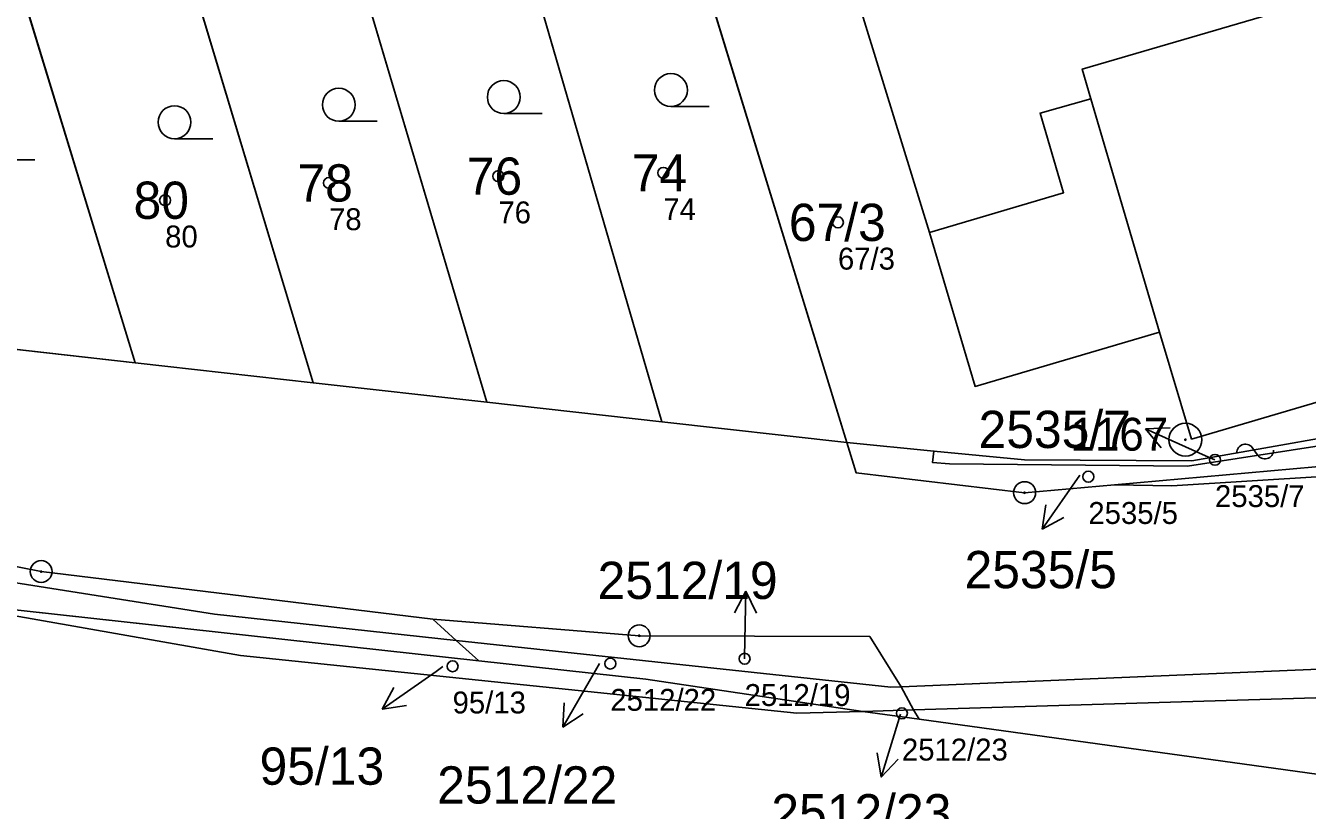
# Model space of a CAD drawing. Extents: x -751550 to -746116, y -1055108 to -1050700.
# Drawn here: x -748487.2 to -748428.7, y -1054007.2 to -1053971.3 of the extents above; entities that cross this region are included whole.
import ezdxf

# ---------------------------------------------------------------- set-up
doc = ezdxf.new("R2010")
doc.units = 0
for name, color, linetype in [('Definiční body', 7, 'Continuous'), ('Hranice parcel', 7, 'Continuous'), ('Parcelní čísla', 7, 'Continuous'), ('Polygon budovy', 7, 'Continuous'), ('Polygon parcely', 7, 'Continuous'), ('Pop  PČ popisy', 7, 'Continuous'), ('Vnitřní kresba', 7, 'Continuous'), ('Značky bodu BP', 7, 'Continuous'), ('Značky budov', 7, 'Continuous'), ('Značky kultur', 7, 'Continuous')]:
    doc.layers.add(name, color=color, linetype=linetype)

msp = doc.modelspace()

# ---------------------------------------------------------------- linework, layer by layer
at = {"layer": 'Definiční body'}
for centre in [(-748473.31, -1053978.52), (-748465.58, -1053978.21), (-748458.05, -1053978.06), (-748480.79, -1053979.31), (-748450.08, -1053980.32), (-748432.87, -1053991.16), (-748438.65, -1053991.93), (-748454.34, -1054000.24), (-748467.67, -1054000.58), (-748460.47, -1054000.46), (-748447.16, -1054002.73)]:
    msp.add_circle(centre, 0.25, dxfattribs=at)
at = {"layer": 'Hranice parcel'}
for p, q in [((-748458.88, -1053960.37), (-748449.68, -1053990.37)), ((-748465.96, -1053962.48), (-748458.12, -1053989.42)), ((-748473.2, -1053964.63), (-748466.11, -1053988.53)), ((-748480.32, -1053966.75), (-748474.03, -1053987.64)), ((-748487.6, -1053968.91), (-748482.16, -1053986.73)), ((-748482.16, -1053986.73), (-748490.4, -1053985.8)), ((-748474.03, -1053987.64), (-748482.16, -1053986.73)), ((-748466.11, -1053988.53), (-748474.03, -1053987.64)), ((-748458.12, -1053989.42), (-748466.11, -1053988.53)), ((-748449.68, -1053990.37), (-748458.12, -1053989.42)), ((-748449.68, -1053990.37), (-748445.7, -1053990.76)), ((-748466.47, -1054000.34), (-748491.81, -1053997.55)), ((-748467.5, -1053999.4), (-748468.57, -1053998.44)), ((-748466.47, -1054000.34), (-748467.5, -1053999.4)), ((-748447.2, -1054001.52), (-748446.63, -1054002.57)), ((-748448.95, -1054002.64), (-748446.63, -1054002.57)), ((-748446.37, -1054003), (-748448.95, -1054002.64)), ((-748446.63, -1054002.57), (-748446.37, -1054003))]:
    msp.add_line(p, q, dxfattribs=at)
for points in [[(-748453.19, -1053964.99), (-748452.82, -1053968.3), (-748450.01, -1053967.46), (-748445.9, -1053980.79)], [(-748445.9, -1053980.79), (-748439.78, -1053978.97), (-748440.85, -1053975.33), (-748438.53, -1053974.68), (-748438.93, -1053973.32), (-748410.46, -1053965)], [(-748361.79, -1053964.94), (-748381.79, -1053977.03), (-748389.78, -1053981.34), (-748398.07, -1053984.65), (-748403.34, -1053986.48), (-748413.29, -1053989.21), (-748427.75, -1053991.91), (-748434.84, -1053992.35), (-748437.45, -1053992.3)], [(-748446.37, -1054003), (-748422.94, -1054006.24), (-748395.29, -1054004.62), (-748359.2, -1053980.21)], [(-748405.61, -1053981.87), (-748433.94, -1053990.21), (-748435.41, -1053985.33), (-748443.82, -1053987.81), (-748445.9, -1053980.79)], [(-748372.88, -1053984.59), (-748370.26, -1053983.42), (-748368.84, -1053983.49), (-748372.07, -1053986.2), (-748382.89, -1053991.64), (-748386.87, -1053993.22), (-748415.01, -1054001.63), (-748446.63, -1054002.57)], [(-748447.2, -1054001.52), (-748415.18, -1054000.17), (-748387.52, -1053991.75), (-748383.78, -1053990.07), (-748372.88, -1053984.59)], [(-748524.86, -1053987.08), (-748512.75, -1053991.09), (-748486.45, -1053996.26), (-748468.57, -1053998.44)], [(-748524.86, -1053987.08), (-748518.86, -1053989.75), (-748513.31, -1053991.69), (-748507.9, -1053993.16), (-748502.46, -1053994.33), (-748490.51, -1053996.32), (-748478.53, -1053998.21), (-748467.5, -1053999.4)], [(-748411.7, -1053987.07), (-748427.12, -1053990.37), (-748434.13, -1053991.45), (-748444.99, -1053991.34), (-748445.77, -1053991.28), (-748445.7, -1053990.76)], [(-748411.7, -1053987.07), (-748426.25, -1053991.3), (-748437.45, -1053992.3)], [(-748445.7, -1053990.76), (-748441.57, -1053991.16), (-748433.92, -1053991.2), (-748431.41, -1053990.76), (-748426.6, -1053989.91)], [(-748437.45, -1053992.3), (-748441.56, -1053992.66), (-748449.25, -1053991.75), (-748449.68, -1053990.37)], [(-748448.95, -1054002.64), (-748451.95, -1054002.73), (-748477.35, -1054000.09), (-748491.81, -1053997.55)], [(-748468.57, -1053998.44), (-748459.15, -1053999.19), (-748448.63, -1053999.22), (-748447.2, -1054001.52)], [(-748467.5, -1053999.4), (-748447.67, -1054001.54), (-748447.2, -1054001.52)], [(-748448.95, -1054002.64), (-748458.85, -1054001.17), (-748466.47, -1054000.34)]]:
    msp.add_lwpolyline(points, dxfattribs=at)
at = {"layer": 'Polygon budovy'}
msp.add_lwpolyline([(-748438.93, -1053973.32), (-748438.53, -1053974.68), (-748435.41, -1053985.33), (-748433.94, -1053990.21), (-748405.61, -1053981.87), (-748410.46, -1053965)], close=True, dxfattribs=at)
at = {"layer": 'Polygon parcely'}
for points in [[(-748440.85, -1053975.33), (-748438.53, -1053974.68), (-748438.93, -1053973.32), (-748410.46, -1053965), (-748415.47, -1053947.55), (-748429.92, -1053951.79), (-748444.15, -1053955.98), (-748454.91, -1053959.14), (-748453.19, -1053964.99), (-748452.82, -1053968.3), (-748450.01, -1053967.46), (-748445.9, -1053980.79), (-748439.78, -1053978.97)], [(-748372.07, -1053986.2), (-748382.89, -1053991.64), (-748386.87, -1053993.22), (-748415.01, -1054001.63), (-748446.63, -1054002.57), (-748446.37, -1054003), (-748422.94, -1054006.24), (-748395.29, -1054004.62), (-748359.2, -1053980.21), (-748328.66, -1053959.56), (-748325.98, -1053957.92), (-748326.94, -1053955.13), (-748327.5, -1053955.51), (-748337.35, -1053962.32), (-748354.56, -1053973.54), (-748372.88, -1053984.59), (-748370.26, -1053983.42), (-748368.84, -1053983.49)], [(-748465.96, -1053962.48), (-748458.12, -1053989.42), (-748449.68, -1053990.37), (-748458.88, -1053960.37)], [(-748435.41, -1053985.33), (-748443.82, -1053987.81), (-748445.9, -1053980.79), (-748450.01, -1053967.46), (-748452.82, -1053968.3), (-748453.19, -1053964.99), (-748456.87, -1053966.07), (-748458.7, -1053960.32), (-748458.88, -1053960.37), (-748449.68, -1053990.37), (-748445.7, -1053990.76), (-748441.57, -1053991.16), (-748433.92, -1053991.2), (-748431.41, -1053990.76), (-748426.6, -1053989.91), (-748419.26, -1053988.2), (-748412.23, -1053985.6), (-748405.39, -1053982.63), (-748405.61, -1053981.87), (-748433.94, -1053990.21)], [(-748466.11, -1053988.53), (-748458.12, -1053989.42), (-748465.96, -1053962.48), (-748473.2, -1053964.63)], [(-748480.32, -1053966.75), (-748474.03, -1053987.64), (-748466.11, -1053988.53), (-748473.2, -1053964.63)], [(-748410.46, -1053965), (-748438.93, -1053973.32), (-748438.53, -1053974.68), (-748440.85, -1053975.33), (-748439.78, -1053978.97), (-748445.9, -1053980.79), (-748443.82, -1053987.81), (-748435.41, -1053985.33), (-748433.94, -1053990.21), (-748405.61, -1053981.87)], [(-748487.6, -1053968.91), (-748482.16, -1053986.73), (-748474.03, -1053987.64), (-748480.32, -1053966.75)], [(-748494.84, -1053971.06), (-748494.63, -1053971.77), (-748490.4, -1053985.8), (-748482.16, -1053986.73), (-748487.6, -1053968.91)], [(-748446.63, -1054002.57), (-748415.01, -1054001.63), (-748386.87, -1053993.22), (-748382.89, -1053991.64), (-748372.07, -1053986.2), (-748368.84, -1053983.49), (-748370.26, -1053983.42), (-748372.88, -1053984.59), (-748383.78, -1053990.07), (-748387.52, -1053991.75), (-748415.18, -1054000.17), (-748447.2, -1054001.52)], [(-748491.81, -1053997.55), (-748466.47, -1054000.34), (-748467.5, -1053999.4), (-748478.53, -1053998.21), (-748490.51, -1053996.32), (-748502.46, -1053994.33), (-748507.9, -1053993.16), (-748513.31, -1053991.69), (-748518.86, -1053989.75), (-748524.86, -1053987.08), (-748528.46, -1053985.85), (-748530.05, -1053985.76), (-748527.87, -1053986.9), (-748513.37, -1053992.71), (-748508.37, -1053994.12), (-748504.91, -1053995.17)], [(-748426.6, -1053989.91), (-748431.41, -1053990.76), (-748433.92, -1053991.2), (-748441.57, -1053991.16), (-748445.7, -1053990.76), (-748445.77, -1053991.28), (-748444.99, -1053991.34), (-748434.13, -1053991.45), (-748427.12, -1053990.37), (-748411.7, -1053987.07), (-748409.07, -1053985.89), (-748415.14, -1053987.65)], [(-748518.86, -1053989.75), (-748513.31, -1053991.69), (-748507.9, -1053993.16), (-748502.46, -1053994.33), (-748490.51, -1053996.32), (-748478.53, -1053998.21), (-748467.5, -1053999.4), (-748468.57, -1053998.44), (-748486.45, -1053996.26), (-748512.75, -1053991.09), (-748524.86, -1053987.08)], [(-748427.12, -1053990.37), (-748434.13, -1053991.45), (-748444.99, -1053991.34), (-748445.77, -1053991.28), (-748445.7, -1053990.76), (-748449.68, -1053990.37), (-748449.25, -1053991.75), (-748441.56, -1053992.66), (-748437.45, -1053992.3), (-748426.25, -1053991.3), (-748411.7, -1053987.07)], [(-748466.47, -1054000.34), (-748491.81, -1053997.55), (-748477.35, -1054000.09), (-748451.95, -1054002.73), (-748448.95, -1054002.64), (-748458.85, -1054001.17)], [(-748447.67, -1054001.54), (-748447.2, -1054001.52), (-748448.63, -1053999.22), (-748459.15, -1053999.19), (-748468.57, -1053998.44), (-748467.5, -1053999.4)], [(-748446.63, -1054002.57), (-748447.2, -1054001.52), (-748447.67, -1054001.54), (-748467.5, -1053999.4), (-748466.47, -1054000.34), (-748458.85, -1054001.17), (-748448.95, -1054002.64)], [(-748446.37, -1054003), (-748446.63, -1054002.57), (-748448.95, -1054002.64)]]:
    msp.add_lwpolyline(points, close=True, dxfattribs=at)
for points in [[(-748351.71, -1054013.62), (-748353.91, -1054003.83), (-748356.71, -1054005.64), (-748363.51, -1053994.72), (-748356.87, -1053990.59), (-748359.2, -1053980.21), (-748395.29, -1054004.62), (-748422.94, -1054006.24), (-748446.37, -1054003), (-748448.95, -1054002.64), (-748451.95, -1054002.73), (-748477.35, -1054000.09), (-748491.81, -1053997.55), (-748492.06, -1053999.51), (-748493.04, -1054007.32)], [(-748427.75, -1053991.91), (-748434.84, -1053992.35), (-748437.45, -1053992.3), (-748441.56, -1053992.66), (-748449.25, -1053991.75), (-748449.68, -1053990.37), (-748458.12, -1053989.42), (-748466.11, -1053988.53), (-748474.03, -1053987.64), (-748482.16, -1053986.73), (-748490.4, -1053985.8)], [(-748512.75, -1053991.09), (-748486.45, -1053996.26), (-748468.57, -1053998.44), (-748459.15, -1053999.19), (-748448.63, -1053999.22), (-748447.2, -1054001.52), (-748415.18, -1054000.17)], [(-748426.25, -1053991.3), (-748437.45, -1053992.3), (-748434.84, -1053992.35), (-748427.75, -1053991.91)]]:
    msp.add_lwpolyline(points, dxfattribs=at)
at = {"layer": 'Pop  PČ popisy'}
for p, q in [((-748436.042, -1053989.749), (-748434.923, -1053989.699)), ((-748433.3, -1053990.97), (-748436.042, -1053989.749)), ((-748436.042, -1053989.749), (-748435.33, -1053990.614)), ((-748432.87, -1053991.16), (-748433.3, -1053990.97)), ((-748439.04, -1053991.86), (-748440.761, -1053994.318)), ((-748440.761, -1053994.318), (-748440.597, -1053993.211)), ((-748440.761, -1053994.318), (-748439.777, -1053993.785)), ((-748454.288, -1053997.149), (-748454.806, -1053998.142)), ((-748454.34, -1054000.15), (-748454.288, -1053997.149)), ((-748454.288, -1053997.149), (-748453.804, -1053998.16)), ((-748460.96, -1054000.46), (-748461.14, -1054000.77)), ((-748454.34, -1054000.24), (-748454.34, -1054000.15)), ((-748468.42, -1054000.82), (-748470.878, -1054002.541)), ((-748468.11, -1054000.6), (-748468.42, -1054000.82)), ((-748461.14, -1054000.77), (-748462.64, -1054003.369)), ((-748470.878, -1054002.541), (-748470.345, -1054001.557)), ((-748462.64, -1054003.369), (-748462.573, -1054002.251)), ((-748470.878, -1054002.541), (-748469.771, -1054002.377)), ((-748462.64, -1054003.369), (-748461.706, -1054002.752)), ((-748447.23, -1054002.77), (-748448.107, -1054005.64)), ((-748448.107, -1054005.64), (-748448.293, -1054004.536)), ((-748448.107, -1054005.64), (-748447.336, -1054004.829))]:
    msp.add_line(p, q, dxfattribs=at)
at = {"layer": 'Vnitřní kresba'}
msp.add_line((-748438.53, -1053974.68), (-748435.41, -1053985.33), dxfattribs=at)
at = {"layer": 'Značky bodu BP'}
for centre, radius in [((-748434.22, -1053990.24), 0.75), ((-748434.22, -1053990.24), 0.03), ((-748441.56, -1053992.66), 0.5), ((-748441.56, -1053992.66), 0.0303), ((-748486.45, -1053996.26), 0.5), ((-748486.45, -1053996.26), 0.0303), ((-748459.15, -1053999.19), 0.5), ((-748459.15, -1053999.19), 0.0303)]:
    msp.add_circle(centre, radius, dxfattribs=at)
at = {"layer": 'Značky budov'}
msp.add_line((-748431.14, -1053990.646), (-748430.94, -1053990.914), dxfattribs=at)
for centre, start, end in [((-748431.484, -1053990.838), 29.29136, 181.21887), ((-748430.596, -1053990.721), 209.29136, 1.21887)]:
    msp.add_arc(centre, 0.394, start, end, dxfattribs=at)
at = {"layer": 'Značky kultur'}
for p, q in [((-748465.333, -1053975.35), (-748463.583, -1053975.35)), ((-748457.703, -1053975.03), (-748455.953, -1053975.03)), ((-748472.863, -1053975.7), (-748471.113, -1053975.7)), ((-748480.363, -1053976.5), (-748478.613, -1053976.5)), ((-748488.483, -1053977.47), (-748486.733, -1053977.47))]:
    msp.add_line(p, q, dxfattribs=at)
for centre in [(-748457.703, -1053974.28), (-748472.863, -1053974.95), (-748465.333, -1053974.6), (-748480.363, -1053975.75)]:
    msp.add_circle(centre, 0.75, dxfattribs=at)

# ---------------------------------------------------------------- texts
at = {"layer": 'Definiční body'}
for s, p in [('76', (-748465.58, -1053980.366)), ('74', (-748458.05, -1053980.216)), ('78', (-748473.31, -1053980.676)), ('80', (-748480.79, -1053981.466)), ('67/3', (-748450.08, -1053982.476)), ('2535/7', (-748432.87, -1053993.316)), ('2535/5', (-748438.65, -1053994.086)), ('95/13', (-748467.67, -1054002.736)), ('2512/22', (-748460.47, -1054002.616)), ('2512/19', (-748454.34, -1054002.396)), ('2512/23', (-748447.16, -1054004.886))]:
    msp.add_text(s, height=1, dxfattribs=at).set_placement(p)
at = {"layer": 'Parcelní čísla'}
for s, p in [('78', (-748474.752, -1053979.37)), ('76', (-748467.022, -1053979.06)), ('74', (-748459.492, -1053978.91)), ('80', (-748482.232, -1053980.16)), ('67/3', (-748452.321, -1053981.17)), ('2535/7', (-748443.661, -1053990.62)), ('2535/5', (-748444.3, -1053997.02)), ('2512/19', (-748461.05, -1053997.51)), ('95/13', (-748476.48, -1054005.99)), ('2512/22', (-748468.37, -1054006.85)), ('2512/23', (-748453.12, -1054008.12))]:
    msp.add_text(s, height=1.7, dxfattribs=at).set_placement(p)
at = {"layer": 'Značky bodu BP'}
msp.add_text('1167', height=1.5, dxfattribs=at).set_placement((-748439.468, -1053990.74))

doc.saveas('drawing.dxf')
